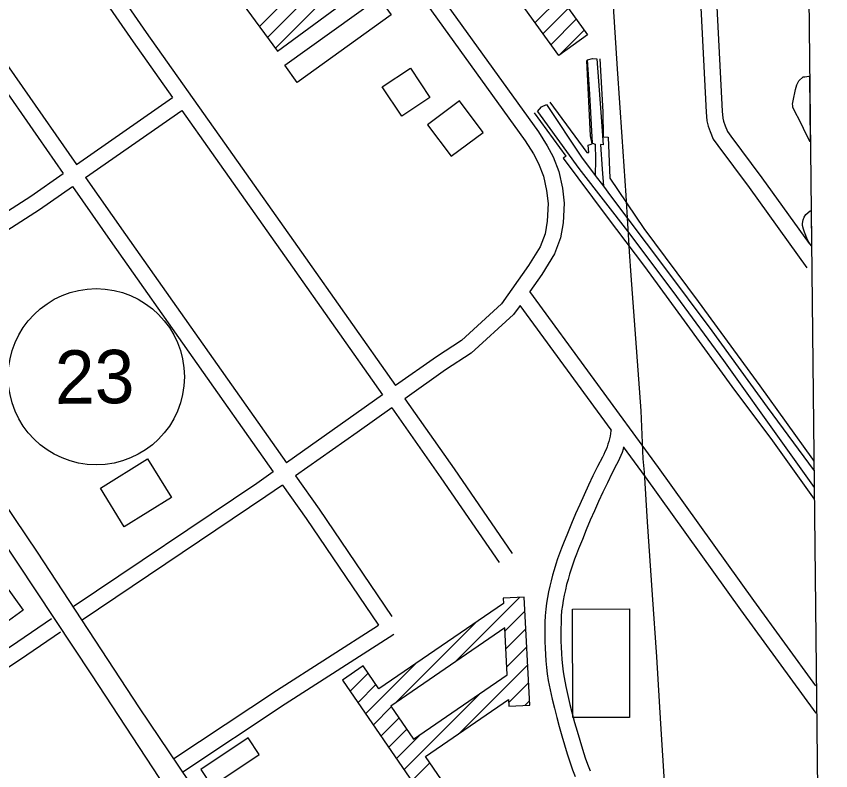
# Model space of a CAD drawing. Extents: x 3651524 to 3689615, y 505651 to 531377.
# Drawn here: x 3685923 to 3687448, y 513635 to 515048 of the extents above; entities that cross this region are included whole.
import ezdxf

# ---------------------------------------------------------------- set-up
doc = ezdxf.new("R2010")
doc.units = 0
for name, color, linetype in [('V-BLDG-OTLN', 7, 'Continuous'), ('V-FLOD-BASE', 7, 'Continuous'), ('V-GRID-FRAM', 7, 'Continuous'), ('V-RAIL-TRAK', 7, 'Continuous'), ('V-ROAD-CNTR', 7, 'Continuous'), ('V-ROAD-IDEN', 7, 'Continuous'), ('V-RRAP-FSHR', 7, 'Continuous'), ('V-SITE-VEGE', 7, 'Continuous'), ('V-TOPO-SHOR', 7, 'Continuous')]:
    doc.layers.add(name, color=color, linetype=linetype)

msp = doc.modelspace()

# ---------------------------------------------------------------- linework, layer by layer
at = {"layer": 'V-BLDG-OTLN'}
for p, q in [((3686377.974, 515028.788), (3686517.859, 515168.673)), ((3686392.966, 515008.424), (3686532.85, 515148.309)), ((3686407.957, 514988.06), (3686547.842, 515127.945)), ((3686894.134, 515035.786), (3686941.873, 515083.525)), ((3686908.952, 515015.249), (3686956.691, 515062.987)), ((3686923.77, 514994.711), (3686971.509, 515042.45)), ((3686938.588, 514974.174), (3686986.327, 515021.913)), ((3686744.706, 513839.081), (3686865.534, 513959.909)), ((3686837.707, 513896.727), (3686875.202, 513934.222)), ((3686632.023, 513761.752), (3686783.169, 513912.9)), ((3686839.473, 513863.138), (3686876.968, 513900.633)), ((3686841.239, 513829.549), (3686878.734, 513867.043)), ((3686577.092, 513742.177), (3686670.488, 513835.573)), ((3686752.544, 513705.499), (3686880.5, 513833.454)), ((3686548.315, 513784.111), (3686581.926, 513817.721)), ((3686562.704, 513763.144), (3686596.314, 513796.754)), ((3686844.771, 513762.369), (3686882.265, 513799.864)), ((3686649.034, 513637.344), (3686791.649, 513779.958)), ((3686875.216, 513757.46), (3686884.031, 513766.274)), ((3686591.481, 513721.211), (3686625.091, 513754.82)), ((3686605.869, 513700.244), (3686639.479, 513733.854)), ((3686620.257, 513679.277), (3686653.867, 513712.887)), ((3686634.646, 513658.31), (3686678.966, 513702.631)), ((3686663.423, 513616.377), (3686697.033, 513649.987))]:
    msp.add_line(p, q, dxfattribs=at)
for points in [[(3686938.588, 514974.174), (3686596.38, 515448.468), (3686619.317, 515465.017), (3686637.838, 515439.347), (3686734.436, 515509.044), (3686786.231, 515437.256), (3686714.649, 515385.609), (3686814.266, 515247.539), (3686900.02, 515309.411), (3686805.983, 515439.746), (3686852.285, 515473.153), (3686979.226, 515297.213), (3686853.266, 515206.333), (3686992.635, 515013.169)], [(3686288.027, 515150.973), (3686412.034, 514982.522), (3686569.539, 515098.471), (3686445.532, 515266.921)], [(3686448.963, 514923.7), (3686425.474, 514956.274), (3686601.503, 515083.209), (3686624.992, 515050.635)], [(3686644.624, 514860.588), (3686608.114, 514915.665), (3686660.98, 514950.71), (3686697.49, 514895.633)], [(3686796.896, 514830.53), (3686752.916, 514889.32), (3686693.17, 514844.624), (3686737.149, 514785.834)], [(3686213.087, 514146.533), (3686124.838, 514092.083), (3686080.148, 514164.513), (3686168.397, 514218.963)], [(3685873.201, 513891.029), (3685817.312, 513968.799), (3685879.576, 514013.545), (3685935.465, 513935.775)], [(3687071.138, 513938.08), (3687071.395, 513734.935), (3686964.921, 513734.802), (3686964.664, 513937.944)], [(3686268.311, 513637.616), (3686289.022, 513606.46), (3686377.626, 513665.359), (3686356.915, 513696.515)]]:
    msp.add_lwpolyline(points, close=True, dxfattribs=at)
for points in [[(3686533.927, 513805.078), (3686680.483, 513591.516), (3686719.013, 513617.957), (3686688.907, 513661.828), (3686844.445, 513768.564), (3686845.112, 513755.877), (3686884.469, 513757.946), (3686873.829, 513960.345), (3686834.472, 513958.276), (3686834.988, 513948.46), (3686601.951, 513788.54), (3686572.457, 513831.519), (3686533.927, 513805.078)], [(3686624.076, 513756.299), (3686666.688, 513694.205), (3686842.029, 513814.531), (3686837.394, 513902.688), (3686624.076, 513756.299)]]:
    msp.add_lwpolyline(points, dxfattribs=at)
at = {"layer": 'V-FLOD-BASE'}
msp.add_line((3686952.378, 514785.965), (3686893.367, 514867.215), dxfattribs=at)
for points in [[(3686921.824, 514886.89), (3686991.527, 514792.617), (3686995.306, 514792.971)], [(3687021.844, 514822.397), (3687031.232, 514821.733), (3687034.222, 514744.432), (3687098.146, 514650.355)], [(3686995.306, 514792.971), (3686993.88, 514806.529), (3687001.096, 514809.14)], [(3686952.378, 514785.965), (3686946.854, 514782.35), (3687029.114, 514671.635), (3687099.418, 514579.148), (3687173.625, 514477.817), (3687267.846, 514348.043), (3687335.653, 514257.487), (3687416.815, 514144.001), (3687417.363, 514143.222)], [(3687098.146, 514650.355), (3687199.704, 514514.054), (3687315.525, 514355.918), (3687414.13, 514218.427), (3687416.558, 514215.099)]]:
    msp.add_lwpolyline(points, dxfattribs=at)
at = {"layer": 'V-GRID-FRAM'}
msp.add_lwpolyline([(3655577.191, 529244.355), (3687244.414, 529585.207), (3687448.048, 511403.469), (3655764.959, 511062.446), (3655577.191, 529244.355)], dxfattribs=at)
at = {"layer": 'V-RAIL-TRAK'}
for points in [[(3687074.342, 514562.719), (3687071.158, 514607.252), (3687064.987, 514712.489), (3687057.586, 514821.907), (3687048.947, 514949.561), (3687041.523, 515066.039), (3687032.833, 515210.757), (3687022.356, 515362.53), (3687011.886, 515511.948), (3686999.549, 515693.725), (3686990.847, 515841.971), (3686985.668, 515913.788), (3686976.393, 516057.327), (3686969.593, 516167.939), (3686961, 516282.06), (3686952.929, 516416.777), (3686941.863, 516568.548), (3686933.239, 516692.084), (3686923.329, 516850.918), (3686912.841, 517005.635), (3686902.955, 517156.23)], [(3687137.218, 513604.574), (3687129.786, 513722.82), (3687122.331, 513848.712), (3687114.319, 513964.6), (3687105.068, 514101.079), (3687099.482, 514194.027), (3687096.6, 514219.167), (3687092.787, 514309.178), (3687082.95, 514444.477), (3687074.342, 514562.719)]]:
    msp.add_lwpolyline(points, dxfattribs=at)
at = {"layer": 'V-ROAD-CNTR'}
for points in [[(3686433.108, 515484.292), (3686613.852, 515230.03), (3686900.955, 514831.439), (3686917.155, 514805.359), (3686927.973, 514784.902), (3686938.948, 514757.268), (3686945.636, 514726.083), (3686948.63, 514697.926), (3686946.886, 514661.225), (3686942.113, 514632.955), (3686931.021, 514602.968), (3686907.061, 514564.363), (3686884.457, 514532.441)], [(3686408.656, 515466.91), (3686589.454, 515212.572), (3686876.013, 514814.739), (3686891.121, 514790.413), (3686900.693, 514772.316), (3686910.14, 514748.526), (3686915.972, 514721.339), (3686918.554, 514697.046), (3686917.006, 514664.445), (3686913.001, 514640.723), (3686903.935, 514616.216), (3686882.051, 514580.957), (3686831.456, 514509.505), (3686756.276, 514440.705), (3686709.628, 514410.412), (3686633.144, 514356.277)], [(3687315.367, 515239.879), (3687232.156, 515182.713), (3687216.79, 515168.699), (3687207.942, 515155.848), (3687203.312, 515141.844), (3687203.353, 515125.499), (3687203.693, 515089.262), (3687214.668, 514868.466), (3687216.07, 514852.139), (3687218.582, 514842.196), (3687222.414, 514832.144), (3687228.098, 514817.756), (3687236.455, 514806.003), (3687295.081, 514727.42), (3687403.394, 514576.917)], [(3687332.764, 515215.435), (3687250.846, 515159.155), (3687239.547, 515148.851), (3687235.079, 515142.364), (3687233.323, 515137.05), (3687233.352, 515125.677), (3687233.686, 515090.148), (3687244.603, 514870.494), (3687245.751, 514857.129), (3687247.237, 514851.244), (3687250.381, 514843), (3687254.659, 514832.17), (3687260.705, 514823.667), (3687319.281, 514745.151), (3687407.712, 514622.276)], [(3686036.44, 515205.026), (3686166.055, 515017.43), (3686312.782, 514809.988), (3686457.084, 514606.171), (3686633.143, 514356.278)], [(3686011.758, 515187.972), (3686141.467, 515000.24), (3686215.442, 514895.656)], [(3685831.397, 515062.694), (3686035.263, 514770.606)], [(3685806.797, 515045.524), (3686010.618, 514753.5)], [(3686035.263, 514770.605), (3686215.442, 514895.655)], [(3686052.433, 514746.004), (3686232.766, 514871.162)], [(3686232.766, 514871.163), (3686288.294, 514792.658), (3686432.58, 514588.865), (3686608.656, 514338.946)], [(3687433.311, 512447.797), (3687171.791, 512671.263), (3686843.436, 512949.592), (3686758.875, 513018.178), (3686691.921, 513072.702), (3686644.05, 513115.891), (3686597.414, 513159.824), (3686546.803, 513210.183), (3686508.587, 513252.157), (3686479.293, 513288.71), (3686453.72, 513322.055), (3686428.152, 513353.172), (3686403.077, 513384.786), (3686376.759, 513419.367), (3686351.923, 513454.446), (3686284.1, 513559.206), (3686153.691, 513752.899), (3685962.157, 514044.192), (3685811.132, 514267.778), (3685664.316, 514490.881), (3685472.568, 514799.634), (3685431.892, 514868.274)], [(3685647.382, 514517.109), (3685949.711, 514711.23), (3686010.618, 514753.5)], [(3686052.434, 514746.005), (3686127.144, 514638.965), (3686428.515, 514211.98)], [(3685663.59, 514491.865), (3685966.373, 514686.276), (3686027.788, 514728.9)], [(3686027.788, 514728.901), (3686102.588, 514621.731), (3686403.975, 514194.724)], [(3687420.464, 513794.474), (3687304.241, 513954.11), (3687125.427, 514202.881), (3686884.457, 514532.441)], [(3686866.172, 514506.619), (3686854.082, 514489.545), (3686774.698, 514416.897), (3686726.47, 514385.578), (3686650.422, 514331.752)], [(3687036.617, 514273.515), (3686866.172, 514506.619)], [(3686608.657, 514338.945), (3686544.135, 514293.278), (3686428.516, 514211.98)], [(3686650.421, 514331.753), (3686742.756, 514200.695), (3686851.598, 514042.263)], [(3686625.935, 514314.421), (3686561.429, 514268.764), (3686445.815, 514187.47)], [(3686625.934, 514314.422), (3686718.131, 514183.561), (3686826.87, 514025.275)], [(3687036.677, 514273.433), (3687036.481, 514271.516), (3687035.762, 514266.438), (3687034.845, 514261.391), (3687033.729, 514256.379), (3687032.422, 514251.416), (3687030.92, 514246.513), (3687029.228, 514241.672), (3687027.345, 514236.895), (3687025.278, 514232.195), (3687023.033, 514227.587), (3687020.377, 514222.643), (3687011.477, 514205.019), (3687002.821, 514187.394), (3686994.363, 514169.671), (3686986.102, 514151.857), (3686978.042, 514133.949), (3686970.182, 514115.951), (3686962.524, 514097.867), (3686955.072, 514079.701), (3686947.873, 514061.588), (3686943.931, 514051.902), (3686940.117, 514041.919), (3686936.525, 514031.854), (3686933.152, 514021.711), (3686930.006, 514011.499), (3686927.081, 514001.218), (3686924.387, 513990.876), (3686921.917, 513980.481), (3686919.677, 513970.029), (3686917.667, 513959.532), (3686915.888, 513948.996), (3686914.277, 513937.985), (3686913.469, 513925.457), (3686912.929, 513913.37), (3686912.629, 513901.278), (3686912.569, 513889.177), (3686912.753, 513877.081), (3686913.174, 513864.989), (3686913.838, 513852.908), (3686914.741, 513840.843), (3686915.883, 513828.799), (3686917.265, 513816.779), (3686918.937, 513804.417), (3686922.619, 513786.644), (3686926.457, 513769.335), (3686930.535, 513752.08), (3686934.852, 513734.882), (3686939.41, 513717.747), (3686944.203, 513700.679), (3686949.232, 513683.674), (3686954.5, 513666.745), (3686960.037, 513649.776), (3686964.652, 513636.944), (3686969.445, 513624.28)], [(3687060.544, 514240.791), (3687059.434, 514237.167), (3687057.354, 514231.216), (3687055.041, 514225.351), (3687052.504, 514219.581), (3687049.741, 514213.913), (3687046.985, 514208.781), (3687038.331, 514191.645), (3687029.823, 514174.32), (3687021.509, 514156.899), (3687013.39, 514139.389), (3687005.468, 514121.789), (3686997.742, 514104.099), (3686990.216, 514086.325), (3686982.89, 514068.467), (3686975.707, 514050.392), (3686971.839, 514040.892), (3686968.259, 514031.523), (3686964.889, 514022.078), (3686961.724, 514012.561), (3686958.772, 514002.977), (3686956.027, 513993.33), (3686953.499, 513983.626), (3686951.181, 513973.869), (3686949.079, 513964.063), (3686947.193, 513954.214), (3686945.524, 513944.328), (3686944.137, 513934.843), (3686943.425, 513923.823), (3686942.913, 513912.328), (3686942.627, 513900.832), (3686942.571, 513889.331), (3686942.745, 513877.831), (3686943.146, 513866.333), (3686943.776, 513854.85), (3686944.635, 513843.379), (3686945.721, 513831.929), (3686947.035, 513820.503), (3686948.525, 513809.477), (3686951.953, 513792.934), (3686955.701, 513776.033), (3686959.683, 513759.182), (3686963.898, 513742.39), (3686968.348, 513725.659), (3686973.029, 513708.989), (3686977.94, 513692.386), (3686983.084, 513675.855), (3686988.419, 513659.508), (3686992.798, 513647.33), (3686997.415, 513635.13)], [(3687420.816, 513743.019), (3687279.935, 513936.526), (3687101.139, 514185.273), (3687060.039, 514241.482)], [(3686403.976, 514194.724), (3686373.336, 514173.179), (3686029.088, 513942.143)], [(3686445.814, 514187.47), (3686490.051, 514124.795), (3686626.259, 513923.8)], [(3685820.258, 514181.433), (3686063.454, 513815.037), (3686254.243, 513524.237), (3686288.269, 513475.57), (3686307.403, 513444.188), (3686329.261, 513412.071), (3686351.848, 513385.648), (3686402.503, 513317.719), (3686429.813, 513282.894), (3686447.688, 513260.171), (3686470.769, 513233.997), (3686497.072, 513205.851), (3686528.836, 513170.789), (3686562.33, 513137.216), (3686596.064, 513106.119), (3686630.541, 513075.023), (3686677.91, 513034.556), (3686735.937, 512987.434), (3687099.008, 512681.228), (3687347.013, 512469.515), (3687433.847, 512399.927)], [(3686421.275, 514170.214), (3686390.324, 514148.451), (3686045.806, 513917.233)], [(3686421.274, 514170.214), (3686465.377, 514107.729), (3686600.966, 513907.645)], [(3685627.106, 513658.646), (3685657.452, 513683.472), (3685696.43, 513717.193), (3685733.897, 513748.281), (3685812.362, 513801.625), (3685925.754, 513877.382), (3685988.693, 513920.313)], [(3685643.238, 513633.084), (3685676.768, 513660.514), (3685715.824, 513694.303), (3685751.949, 513724.278), (3685829.128, 513776.747), (3685942.54, 513852.518), (3686005.597, 513895.529)], [(3686217.8, 513657.83), (3686409.998, 513785.679), (3686600.967, 513907.645)], [(3686234.415, 513632.852), (3686426.382, 513760.545), (3686630.105, 513890.658)]]:
    msp.add_lwpolyline(points, dxfattribs=at)
at = {"layer": 'V-ROAD-IDEN'}
msp.add_circle((3686072.557, 514372.891), 165, dxfattribs=at)
at = {"layer": 'V-RRAP-FSHR'}
for points in [[(3687001.096, 514809.14), (3686998.3, 514823.906), (3686990.989, 514964.762)], [(3687015.874, 514968.442), (3687021.148, 514868.694), (3687021.844, 514822.397)]]:
    msp.add_lwpolyline(points, dxfattribs=at)
at = {"layer": 'V-SITE-VEGE'}
for p, q in [((3687388.323, 514926.933), (3687396.386, 514934.463)), ((3687396.386, 514934.463), (3687399.278, 514934.472)), ((3687399.278, 514934.472), (3687406.78, 514935.647)), ((3687406.78, 514935.647), (3687408.489, 514935.538)), ((3687408.489, 514935.538), (3687409.863, 514812.885)), ((3687382.017, 514910.746), (3687384.303, 514919.415)), ((3687384.303, 514919.415), (3687388.323, 514926.933)), ((3687378.036, 514889.369), (3687382.017, 514910.746)), ((3687376.324, 514883.009), (3687378.036, 514889.369)), ((3687376.908, 514880.701), (3687376.324, 514883.009)), ((3687376.916, 514877.814), (3687376.908, 514880.701)), ((3687382.724, 514865.704), (3687376.916, 514877.814)), ((3687388.528, 514855.902), (3687382.724, 514865.704)), ((3687397.242, 514837.448), (3687388.528, 514855.902)), ((3687399.569, 514832.258), (3687397.242, 514837.448)), ((3687409.863, 514812.885), (3687399.569, 514832.258)), ((3687398.297, 514671.709), (3687401.748, 514676.917)), ((3687401.748, 514676.917), (3687409.813, 514683.293)), ((3687409.813, 514683.293), (3687411.302, 514684.375)), ((3687411.302, 514684.375), (3687412.055, 514617.154)), ((3687395.442, 514660.152), (3687396.579, 514666.507)), ((3687395.454, 514656.11), (3687395.442, 514660.152)), ((3687396.579, 514666.507), (3687398.297, 514671.709)), ((3687397.207, 514649.185), (3687395.454, 514656.11)), ((3687398.956, 514643.414), (3687397.207, 514649.185)), ((3687404.771, 514629.572), (3687398.956, 514643.414)), ((3687407.093, 514624.959), (3687404.771, 514629.572)), ((3687409.418, 514620.921), (3687407.093, 514624.959)), ((3687411.154, 514618.619), (3687409.418, 514620.921)), ((3687412.055, 514617.154), (3687411.154, 514618.619))]:
    msp.add_line(p, q, dxfattribs=at)
at = {"layer": 'V-TOPO-SHOR'}
for points in [[(3687002.085, 514810.371), (3686997.079, 514901.796), (3686992.748, 514966.085), (3687002.15, 514968.841), (3687009.851, 514967.907), (3687017.242, 514867.643), (3687021.563, 514806.894)], [(3686898.927, 514869.722), (3686906.433, 514878.442), (3686915.95, 514882.721), (3686981.572, 514784.075), (3687006.996, 514749.935), (3687022.223, 514729.485), (3687035.34, 514711.87), (3687134.605, 514579.793), (3687225.595, 514458.869), (3687329.009, 514316.211), (3687416.764, 514196.664)], [(3686898.927, 514869.722), (3686976.341, 514762.878), (3687072.046, 514639.615), (3687159.492, 514523.385), (3687247.54, 514403.04), (3687357.464, 514248.635), (3687417.115, 514165.402)], [(3687002.085, 514810.371), (3687006.81, 514808.618), (3687007.489, 514779.712), (3687006.996, 514749.935)], [(3687021.563, 514806.894), (3687016.843, 514807.469), (3687019.935, 514761.463), (3687022.223, 514729.485)]]:
    msp.add_lwpolyline(points, dxfattribs=at)

# ---------------------------------------------------------------- texts
at = {"layer": 'V-ROAD-IDEN'}
msp.add_text('23', height=99.9998, rotation=0.633077, dxfattribs=at).set_placement((3685995.556, 514322.038))

doc.saveas('drawing.dxf')
